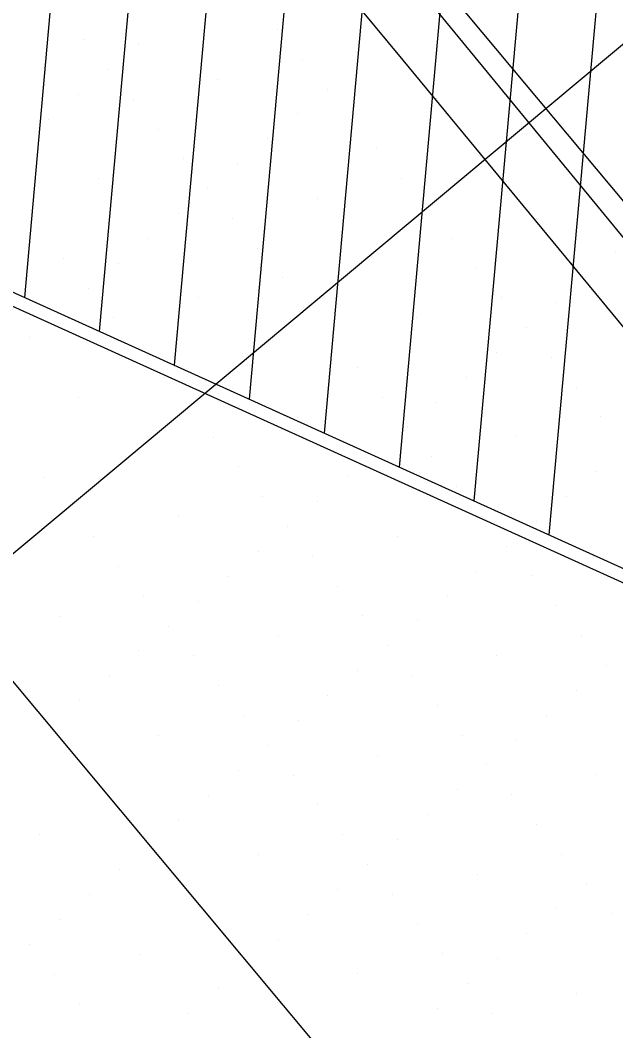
# Model space of a CAD drawing. Extents: x 2042995 to 2043795, y 305365 to 306249.
# Drawn here: x 2043388.81 to 2043404.15, y 305666.44 to 305692.47 of the extents above; entities that cross this region are included whole.
import ezdxf

# ---------------------------------------------------------------- set-up
doc = ezdxf.new("R2010")
doc.units = 0
for name, color, linetype in [('BR_CONCRETE', 7, 'Continuous'), ('BR_EXIST_GROUND_LT', 7, 'Continuous'), ('BR_EXIST_GROUND_RT', 7, 'Continuous'), ('BR_GRID DOTS', 7, 'Continuous'), ('BR_GRID LINES', 7, 'Continuous'), ('BR_PRESTRESSED BEAM', 7, 'Continuous'), ('BR_TABLE LINES', 7, 'Continuous')]:
    doc.layers.add(name, color=color, linetype=linetype)

msp = doc.modelspace()

# ---------------------------------------------------------------- linework, layer by layer
at = {"layer": 'BR_CONCRETE'}
for p, q in [((2043374.419, 305691.891), (2043417.993, 305672.168)), ((2043374.472, 305691.501), (2043417.786, 305671.896))]:
    msp.add_line(p, q, dxfattribs=at)
for points in [[(2043139.109, 306017.548), (2043148.199, 306007.16), (2043160.233, 305993.368), (2043172.245, 305979.557), (2043184.234, 305965.727), (2043196.201, 305951.879), (2043208.145, 305938.012), (2043220.067, 305924.126), (2043231.966, 305910.221), (2043243.843, 305896.297), (2043255.698, 305882.355), (2043267.529, 305868.394), (2043279.339, 305854.414), (2043291.126, 305840.415), (2043302.89, 305826.398), (2043314.632, 305812.361), (2043326.352, 305798.306), (2043338.049, 305784.233), (2043349.724, 305770.14), (2043361.376, 305756.029), (2043373.005, 305741.899), (2043384.613, 305727.75), (2043396.197, 305713.582), (2043407.76, 305699.396), (2043419.299, 305685.191), (2043430.817, 305670.967), (2043442.311, 305656.724), (2043453.784, 305642.463), (2043465.234, 305628.182), (2043476.661, 305613.883), (2043488.066, 305599.566), (2043499.448, 305585.229), (2043510.808, 305570.874), (2043522.146, 305556.5), (2043533.461, 305542.107), (2043544.753, 305527.695), (2043547.219, 305524.543)], [(2043273.14, 305860.139), (2043278.86, 305853.362), (2043290.647, 305839.364), (2043302.411, 305825.346), (2043314.153, 305811.31), (2043325.873, 305797.255), (2043337.57, 305783.181), (2043349.245, 305769.089), (2043360.897, 305754.977), (2043372.526, 305740.847), (2043384.134, 305726.698), (2043395.718, 305712.531), (2043407.281, 305698.344), (2043418.82, 305684.139), (2043425.623, 305675.744)]]:
    msp.add_spline(points, degree=3, dxfattribs=at)
at = {"layer": 'BR_EXIST_GROUND_LT'}
msp.add_lwpolyline([(2043354.799, 305715.351), (2043359.926, 305717.738), (2043364.872, 305720.524), (2043365.854, 305721.02), (2043368.102, 305722.072), (2043368.313, 305722.175), (2043369.573, 305721.387), (2043370.345, 305720.837), (2043376.349, 305716.515), (2043382.505, 305710.7), (2043387.619, 305705.755), (2043390.235, 305701.607), (2043398.668, 305691.436), (2043408.268, 305679.814), (2043412.161, 305676.205), (2043414.832, 305672.889), (2043427.68, 305656.627), (2043430.646, 305652.948), (2043443.204, 305637.057), (2043446.485, 305632.99)], dxfattribs=at)
at = {"layer": 'BR_EXIST_GROUND_RT'}
msp.add_lwpolyline([(2043346.769, 305725.658), (2043363.272, 305705.271), (2043374.342, 305711.011), (2043376.064, 305711.93), (2043378.089, 305712.973), (2043379.626, 305712.231), (2043380.137, 305712.006), (2043383.072, 305710.363), (2043386.038, 305708.267), (2043387.272, 305707.367), (2043388.278, 305706.497), (2043390.439, 305703.811), (2043392.38, 305701.256), (2043399.25, 305693.074), (2043406.074, 305684.764), (2043407.71, 305682.279), (2043408.739, 305680.988), (2043410.315, 305679.334), (2043417.513, 305670.199), (2043422.514, 305662.658), (2043427.629, 305656.269), (2043439.785, 305641.081), (2043443.164, 305636.641), (2043455.044, 305621.797)], dxfattribs=at)
at = {"layer": 'BR_GRID DOTS'}
for p, q in [((2043395.436, 305692.23), (2043395.436, 305692.23)), ((2043390.443, 305691.969), (2043390.443, 305691.969)), ((2043398.253, 305691.977), (2043398.253, 305691.977)), ((2043391.851, 305691.842), (2043391.851, 305691.842)), ((2043396.077, 305691.463), (2043396.077, 305691.463)), ((2043391.084, 305691.201), (2043391.084, 305691.201)), ((2043397.486, 305691.336), (2043397.486, 305691.336)), ((2043393.901, 305690.948), (2043393.901, 305690.948)), ((2043390.316, 305690.56), (2043390.316, 305690.56)), ((2043396.718, 305690.695), (2043396.718, 305690.695)), ((2043391.725, 305690.434), (2043391.725, 305690.434)), ((2043399.535, 305690.442), (2043399.535, 305690.442)), ((2043395.95, 305690.054), (2043395.95, 305690.054)), ((2043389.549, 305689.919), (2043389.549, 305689.919)), ((2043397.359, 305689.928), (2043397.359, 305689.928)), ((2043392.366, 305689.666), (2043392.366, 305689.666)), ((2043395.183, 305689.413), (2043395.183, 305689.413)), ((2043398, 305689.16), (2043398, 305689.16)), ((2043393.007, 305688.899), (2043393.007, 305688.899)), ((2043394.415, 305688.772), (2043394.415, 305688.772)), ((2043390.831, 305688.384), (2043390.831, 305688.384)), ((2043398.641, 305688.393), (2043398.641, 305688.393)), ((2043393.648, 305688.131), (2043393.648, 305688.131)), ((2043396.465, 305687.878), (2043396.465, 305687.878)), ((2043392.88, 305687.49), (2043392.88, 305687.49)), ((2043394.289, 305687.364), (2043394.289, 305687.364)), ((2043402.099, 305687.372), (2043402.099, 305687.372)), ((2043389.296, 305687.102), (2043389.296, 305687.102)), ((2043392.113, 305686.849), (2043392.113, 305686.849)), ((2043399.923, 305686.858), (2043399.923, 305686.858)), ((2043394.93, 305686.596), (2043394.93, 305686.596)), ((2043404.149, 305686.478), (2043404.149, 305686.478)), ((2043389.937, 305686.335), (2043389.937, 305686.335)), ((2043391.345, 305686.208), (2043391.345, 305686.208)), ((2043400.564, 305686.09), (2043400.564, 305686.09)), ((2043395.571, 305685.829), (2043395.571, 305685.829)), ((2043403.381, 305685.837), (2043403.381, 305685.837)), ((2043390.578, 305685.567), (2043390.578, 305685.567)), ((2043393.395, 305685.314), (2043393.395, 305685.314)), ((2043401.205, 305685.323), (2043401.205, 305685.323)), ((2043402.614, 305685.196), (2043402.614, 305685.196)), ((2043389.81, 305684.926), (2043389.81, 305684.926)), ((2043391.219, 305684.8), (2043391.219, 305684.8)), ((2043399.029, 305684.808), (2043399.029, 305684.808)), ((2043401.846, 305684.555), (2043401.846, 305684.555)), ((2043389.043, 305684.285), (2043389.043, 305684.285)), ((2043396.853, 305684.294), (2043396.853, 305684.294)), ((2043391.86, 305684.032), (2043391.86, 305684.032)), ((2043401.079, 305683.914), (2043401.079, 305683.914)), ((2043402.487, 305683.788), (2043402.487, 305683.788)), ((2043397.494, 305683.526), (2043397.494, 305683.526)), ((2043400.311, 305683.273), (2043400.311, 305683.273)), ((2043392.501, 305683.264), (2043392.501, 305683.264)), ((2043403.128, 305683.02), (2043403.128, 305683.02)), ((2043390.325, 305682.75), (2043390.325, 305682.75)), ((2043398.135, 305682.759), (2043398.135, 305682.759)), ((2043399.544, 305682.632), (2043399.544, 305682.632)), ((2043395.959, 305682.244), (2043395.959, 305682.244)), ((2043403.769, 305682.253), (2043403.769, 305682.253)), ((2043398.776, 305681.991), (2043398.776, 305681.991)), ((2043393.783, 305681.729), (2043393.783, 305681.729)), ((2043401.593, 305681.738), (2043401.593, 305681.738)), ((2043398.009, 305681.35), (2043398.009, 305681.35)), ((2043399.417, 305681.223), (2043399.417, 305681.223)), ((2043394.424, 305680.962), (2043394.424, 305680.962)), ((2043389.431, 305680.7), (2043389.431, 305680.7)), ((2043397.241, 305680.709), (2043397.241, 305680.709)), ((2043403.643, 305680.844), (2043403.643, 305680.844)), ((2043400.058, 305680.456), (2043400.058, 305680.456)), ((2043395.065, 305680.194), (2043395.065, 305680.194)), ((2043402.875, 305680.203), (2043402.875, 305680.203)), ((2043396.474, 305680.068), (2043396.474, 305680.068)), ((2043392.889, 305679.68), (2043392.889, 305679.68)), ((2043400.699, 305679.688), (2043400.699, 305679.688)), ((2043395.706, 305679.427), (2043395.706, 305679.427)), ((2043402.108, 305679.562), (2043402.108, 305679.562)), ((2043390.713, 305679.165), (2043390.713, 305679.165)), ((2043398.523, 305679.174), (2043398.523, 305679.174)), ((2043401.34, 305678.921), (2043401.34, 305678.921)), ((2043394.939, 305678.786), (2043394.939, 305678.786)), ((2043396.347, 305678.659), (2043396.347, 305678.659)), ((2043391.354, 305678.398), (2043391.354, 305678.398)), ((2043394.171, 305678.145), (2043394.171, 305678.145)), ((2043400.573, 305678.28), (2043400.573, 305678.28)), ((2043401.981, 305678.153), (2043401.981, 305678.153)), ((2043396.988, 305677.892), (2043396.988, 305677.892)), ((2043391.995, 305677.63), (2043391.995, 305677.63)), ((2043399.805, 305677.639), (2043399.805, 305677.639)), ((2043393.404, 305677.504), (2043393.404, 305677.504)), ((2043402.622, 305677.386), (2043402.622, 305677.386)), ((2043389.819, 305677.116), (2043389.819, 305677.116)), ((2043397.629, 305677.124), (2043397.629, 305677.124)), ((2043392.636, 305676.863), (2043392.636, 305676.863)), ((2043399.038, 305676.998), (2043399.038, 305676.998)), ((2043395.453, 305676.61), (2043395.453, 305676.61)), ((2043403.263, 305676.618), (2043403.263, 305676.618)), ((2043398.27, 305676.357), (2043398.27, 305676.357)), ((2043391.868, 305676.222), (2043391.868, 305676.222)), ((2043393.277, 305676.095), (2043393.277, 305676.095)), ((2043401.087, 305676.104), (2043401.087, 305676.104)), ((2043403.904, 305675.851), (2043403.904, 305675.851)), ((2043391.101, 305675.581), (2043391.101, 305675.581)), ((2043397.503, 305675.716), (2043397.503, 305675.716)), ((2043398.911, 305675.589), (2043398.911, 305675.589)), ((2043393.918, 305675.328), (2043393.918, 305675.328)), ((2043403.137, 305675.21), (2043403.137, 305675.21)), ((2043390.333, 305674.94), (2043390.333, 305674.94)), ((2043396.735, 305675.075), (2043396.735, 305675.075)), ((2043399.552, 305674.822), (2043399.552, 305674.822)), ((2043394.559, 305674.56), (2043394.559, 305674.56)), ((2043395.968, 305674.434), (2043395.968, 305674.434)), ((2043402.369, 305674.569), (2043402.369, 305674.569)), ((2043389.566, 305674.299), (2043389.566, 305674.299)), ((2043392.383, 305674.046), (2043392.383, 305674.046)), ((2043400.193, 305674.054), (2043400.193, 305674.054)), ((2043401.602, 305673.928), (2043401.602, 305673.928)), ((2043395.2, 305673.793), (2043395.2, 305673.793)), ((2043398.017, 305673.54), (2043398.017, 305673.54)), ((2043394.433, 305673.152), (2043394.433, 305673.152)), ((2043400.834, 305673.287), (2043400.834, 305673.287)), ((2043395.841, 305673.025), (2043395.841, 305673.025)), ((2043403.651, 305673.034), (2043403.651, 305673.034)), ((2043400.067, 305672.646), (2043400.067, 305672.646)), ((2043393.665, 305672.511), (2043393.665, 305672.511)), ((2043401.475, 305672.519), (2043401.475, 305672.519)), ((2043396.482, 305672.258), (2043396.482, 305672.258)), ((2043392.898, 305671.87), (2043392.898, 305671.87)), ((2043399.299, 305672.005), (2043399.299, 305672.005)), ((2043402.116, 305671.752), (2043402.116, 305671.752)), ((2043389.313, 305671.482), (2043389.313, 305671.482)), ((2043397.123, 305671.49), (2043397.123, 305671.49)), ((2043398.532, 305671.364), (2043398.532, 305671.364)), ((2043392.13, 305671.229), (2043392.13, 305671.229)), ((2043394.947, 305670.976), (2043394.947, 305670.976)), ((2043402.757, 305670.984), (2043402.757, 305670.984)), ((2043391.362, 305670.588), (2043391.362, 305670.588)), ((2043397.764, 305670.723), (2043397.764, 305670.723)), ((2043400.581, 305670.47), (2043400.581, 305670.47)), ((2043396.997, 305670.082), (2043396.997, 305670.082)), ((2043403.398, 305670.217), (2043403.398, 305670.217)), ((2043390.595, 305669.947), (2043390.595, 305669.947)), ((2043398.405, 305669.955), (2043398.405, 305669.955)), ((2043402.631, 305669.576), (2043402.631, 305669.576)), ((2043389.827, 305669.306), (2043389.827, 305669.306)), ((2043396.229, 305669.441), (2043396.229, 305669.441)), ((2043404.039, 305669.449), (2043404.039, 305669.449)), ((2043399.046, 305669.188), (2043399.046, 305669.188)), ((2043395.462, 305668.8), (2043395.462, 305668.8)), ((2043401.863, 305668.935), (2043401.863, 305668.935)), ((2043389.06, 305668.665), (2043389.06, 305668.665)), ((2043391.877, 305668.412), (2043391.877, 305668.412)), ((2043399.687, 305668.42), (2043399.687, 305668.42)), ((2043401.096, 305668.294), (2043401.096, 305668.294)), ((2043394.694, 305668.159), (2043394.694, 305668.159)), ((2043389.701, 305667.897), (2043389.701, 305667.897)), ((2043397.511, 305667.906), (2043397.511, 305667.906)), ((2043400.328, 305667.653), (2043400.328, 305667.653)), ((2043393.927, 305667.518), (2043393.927, 305667.518)), ((2043403.145, 305667.4), (2043403.145, 305667.4)), ((2043390.342, 305667.129), (2043390.342, 305667.129)), ((2043393.159, 305666.876), (2043393.159, 305666.876)), ((2043399.561, 305667.012), (2043399.561, 305667.012)), ((2043400.969, 305666.885), (2043400.969, 305666.885))]:
    msp.add_line(p, q, dxfattribs=at)
at = {"layer": 'BR_GRID LINES'}
for p, q in [((2043122.438, 306025.339), (2043554.061, 305508.544)), ((2043194.694, 305907.624), (2043538.711, 305495.723)), ((2043463.754, 305741.471), (2043310.25, 305613.266))]:
    msp.add_line(p, q, dxfattribs=at)
at = {"layer": 'BR_PRESTRESSED BEAM'}
msp.add_spline([(2043269.336, 305856.962), (2043274.734, 305850.568), (2043286.521, 305836.569), (2043298.285, 305822.551), (2043310.027, 305808.515), (2043321.747, 305794.46), (2043333.444, 305780.386), (2043345.119, 305766.294), (2043356.771, 305752.183), (2043368.4, 305738.053), (2043380.007, 305723.904), (2043391.592, 305709.736), (2043403.154, 305695.55), (2043414.694, 305681.345), (2043421.811, 305672.561)], degree=3, dxfattribs=at)
at = {"layer": 'BR_TABLE LINES'}
for p, q in [((2043391.152, 305710.177), (2043388.921, 305685.328)), ((2043392.961, 305707.962), (2043390.85, 305684.454)), ((2043394.77, 305705.746), (2043392.78, 305683.581)), ((2043396.579, 305703.531), (2043394.709, 305682.707)), ((2043398.389, 305701.316), (2043396.639, 305681.834)), ((2043400.198, 305699.101), (2043398.569, 305680.96)), ((2043402.007, 305696.885), (2043400.498, 305680.087)), ((2043403.816, 305694.67), (2043402.428, 305679.214))]:
    msp.add_line(p, q, dxfattribs=at)

doc.saveas('drawing.dxf')
